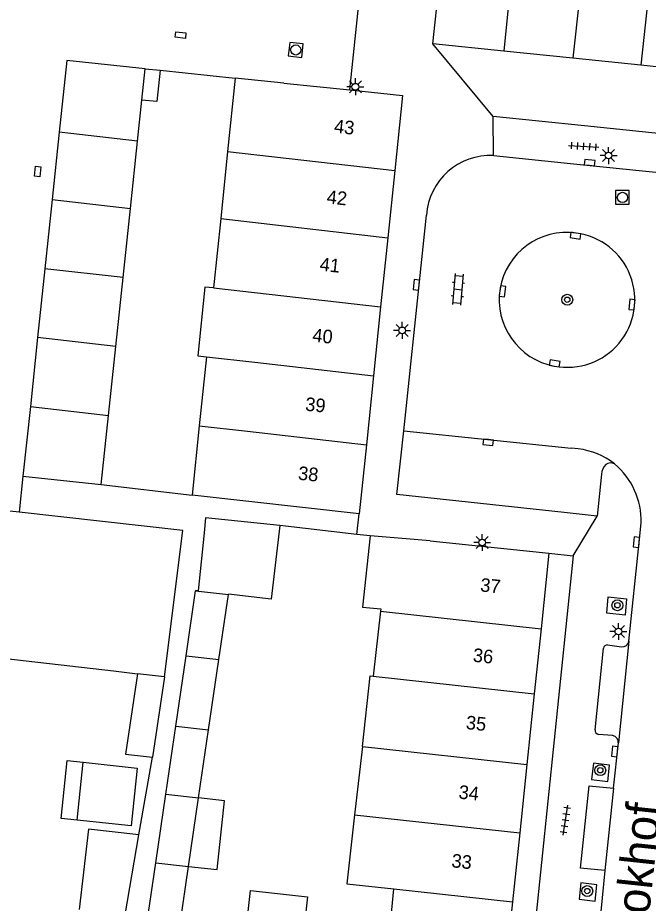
# Model space of a CAD drawing. Extents: x 132998 to 136004, y 396998 to 398512.
# Drawn here: x 133374.9 to 133421.4, y 397396.2 to 397461.5 of the extents above; entities that cross this region are included whole.
import ezdxf

# ---------------------------------------------------------------- set-up
doc = ezdxf.new("R2010")
doc.units = 0
for name, color, linetype in [('gg-afsc-muur', 7, 'Continuous'), ('gg-anno-huisnummerreeks BGT', 7, 'Continuous'), ('gg-anno-openbare ruimte label', 7, 'Continuous'), ('gg-bbg-bijgebouw', 7, 'Continuous'), ('gg-bbg-gedigitaliseerde bebouwing', 7, 'Continuous'), ('gg-bbg-gedigitaliseerde bijgebouw', 7, 'Continuous'), ('gg-bbg-hoofdgebouw', 7, 'Continuous'), ('gg-bbg-luifel en loopbrug', 7, 'Continuous'), ('gg-bbg-tussenscheiding', 7, 'Continuous'), ('gg-knt-verharding', 7, 'Continuous'), ('gg-knt-verharding nz', 7, 'Continuous'), ('gt-grn-weggrens', 7, 'Continuous'), ('gt-symb-boom', 7, 'Continuous'), ('gt-symb-klinker verharding', 7, 'Continuous'), ('gt-symb-kolk', 7, 'Continuous'), ('gt-symb-kolk center center', 7, 'Continuous'), ('gt-symb-lichtmast', 7, 'Continuous'), ('gt-symb-rioolschacht', 7, 'Continuous'), ('gt-symb-tegel verharding', 7, 'Continuous')]:
    doc.layers.add(name, color=color, linetype=linetype)

# ---------------------------------------------------------------- blocks, each defined once
blk = doc.blocks.new('gt0-KOLK')
at = {"layer": 'gt-symb-kolk'}
blk.add_lwpolyline([(0, 0), (0.375, 0), (0.375, 0.4), (-0.375, 0.4), (-0.375, 0), (0, 0)], dxfattribs=at)
blk = doc.blocks.new('gt0-BOOM')
at = {"layer": 'gt-symb-boom'}
for radius in [0.4, 0.2]:
    blk.add_circle((0, 0), radius, dxfattribs=at)
blk = doc.blocks.new('gt0-LMAST')
at = {"layer": 'gt-symb-lichtmast'}
for p, q in [((-0.182, 0.173), (-0.447, 0.438)), ((-0.005, 0.246), (-0.005, 0.621)), ((0.172, 0.173), (0.437, 0.438)), ((-0.255, -0.004), (-0.63, -0.004)), ((-0.182, -0.181), (-0.447, -0.446)), ((-0.005, -0.254), (-0.005, -0.629)), ((0.437, -0.446), (0.172, -0.181)), ((0.245, -0.004), (0.62, -0.004))]:
    blk.add_line(p, q, dxfattribs=at)
blk.add_circle((-0.005, -0.004), 0.25, dxfattribs=at)
blk = doc.blocks.new('gt0-RS')
at = {"layer": 'gt-symb-rioolschacht'}
blk.add_lwpolyline([(-0.5, -0.5), (0.5, -0.5), (0.5, 0.5), (-0.5, 0.5)], close=True, dxfattribs=at)
blk.add_circle((0, 0), 0.375, dxfattribs=at)
blk = doc.blocks.new('gt0-TEG1')
at = {"layer": 'gt-symb-tegel verharding'}
for p, q in [((-1.125, 0), (1.125, 0)), ((-0.9, -0.25), (-0.9, 0.25)), ((-0.45, -0.25), (-0.45, 0.25)), ((0, -0.25), (0, 0.25)), ((0.45, -0.25), (0.45, 0.25)), ((0.9, -0.25), (0.9, 0.25))]:
    blk.add_line(p, q, dxfattribs=at)
blk = doc.blocks.new('gt0-KL1')
at = {"layer": 'gt-symb-klinker verharding'}
for p, q in [((-1.15, 0.3), (1.15, 0.3)), ((-1, -0.3), (-1, 0.3)), ((-0.5, 0.3), (-0.5, 0.45)), ((0, -0.3), (0, 0.3)), ((0.5, 0.3), (0.5, 0.45)), ((1, -0.3), (1, 0.3)), ((-1.15, -0.3), (1.15, -0.3)), ((-0.5, -0.45), (-0.5, -0.3)), ((0.5, -0.45), (0.5, -0.3))]:
    blk.add_line(p, q, dxfattribs=at)
blk = doc.blocks.new('gt0-KOLKCC')
at = {"layer": 'gt-symb-kolk center center'}
blk.add_lwpolyline([(-0.375, 0.2), (0.375, 0.2), (0.375, -0.2), (-0.375, -0.2)], close=True, dxfattribs=at)

msp = doc.modelspace()

# ---------------------------------------------------------------- linework, layer by layer
at = {"layer": 'gg-afsc-muur'}
for p, q in [((133385.39, 397457.606), (133390.936, 397457.03)), ((133381.06, 397427.06), (133387.747, 397426.273)), ((133399.894, 397423.378), (133394.22, 397424.04)), ((133400.867, 397423.265), (133399.894, 397423.378)), ((133383.832, 397401.221), (133384.823, 397406.939))]:
    msp.add_line(p, q, dxfattribs=at)
at = {"layer": 'gg-bbg-bijgebouw'}
for p, q in [((133384.047, 397455.408), (133384.29, 397457.72)), ((133383.728, 397452.384), (133384.047, 397455.408)), ((133377.963, 397453.042), (133377.44, 397448.081)), ((133383.205, 397447.423), (133383.728, 397452.384)), ((133377.44, 397448.081), (133376.902, 397442.971)), ((133382.667, 397442.313), (133383.205, 397447.423)), ((133376.902, 397442.971), (133376.367, 397437.896)), ((133382.132, 397437.239), (133382.667, 397442.313)), ((133376.367, 397437.896), (133375.832, 397432.812)), ((133381.597, 397432.154), (133382.132, 397437.239)), ((133375.832, 397432.812), (133375.29, 397427.67)), ((133381.06, 397427.06), (133381.597, 397432.154)), ((133375.29, 397427.67), (133381.06, 397427.06)), ((133382.809, 397395.317), (133383.832, 397401.221))]:
    msp.add_line(p, q, dxfattribs=at)
for points in [[(133384.29, 397457.72), (133378.52, 397458.33), (133377.963, 397453.042)], [(133394.22, 397424.04), (133388.75, 397424.61), (133388.632, 397423.482)]]:
    msp.add_lwpolyline(points, dxfattribs=at)
at = {"layer": 'gg-bbg-gedigitaliseerde bebouwing'}
for p, q in [((133390.936, 397457.03), (133390.375, 397451.626)), ((133390.375, 397451.626), (133389.86, 397446.664)), ((133389.86, 397446.664), (133389.33, 397441.553)), ((133388.804, 397436.477), (133388.277, 397431.392)), ((133388.277, 397431.392), (133387.747, 397426.273)), ((133400.07, 397424.89), (133387.747, 397426.273)), ((133385.725, 397412.871), (133387.06, 397423.66)), ((133401.649, 397417.711), (133401.108, 397412.912)), ((133381.958, 397413.305), (133383.738, 397413.1)), ((133400.302, 397407.731), (133399.733, 397402.688)), ((133402.105, 397392.148), (133402.634, 397397.237))]:
    msp.add_line(p, q, dxfattribs=at)
for points in [[(133389.33, 397441.553), (133388.694, 397441.619), (133388.168, 397436.543), (133388.804, 397436.477)], [(133359.646, 397426.75), (133358.275, 397417.083), (133361.883, 397416.676), (133361.765, 397415.632), (133381.958, 397413.305)], [(133400.321, 397418.021), (133401.667, 397417.881), (133401.649, 397417.711)], [(133400.302, 397407.731), (133400.888, 397412.936), (133401.108, 397412.912)], [(133399.733, 397402.688), (133399.162, 397397.616), (133402.634, 397397.237)]]:
    msp.add_lwpolyline(points, dxfattribs=at)
at = {"layer": 'gg-bbg-gedigitaliseerde bijgebouw'}
for p, q in [((133387.307, 397414.422), (133388.006, 397419.202)), ((133389.73, 397414.157), (133390.429, 397418.937)), ((133386.549, 397409.235), (133387.307, 397414.422)), ((133388.972, 397408.97), (133389.73, 397414.157)), ((133385.725, 397412.871), (133384.823, 397406.939)), ((133385.814, 397404.21), (133386.549, 397409.235)), ((133388.237, 397403.945), (133388.972, 397408.97)), ((133379.272, 397402.308), (133379.722, 397406.567)), ((133385.075, 397399.156), (133385.814, 397404.21)), ((133387.499, 397398.891), (133388.237, 397403.945)), ((133384.335, 397394.09), (133385.075, 397399.156)), ((133386.758, 397393.825), (133387.499, 397398.891))]:
    msp.add_line(p, q, dxfattribs=at)
for points in [[(133394.22, 397424.04), (133393.58, 397418.593), (133390.433, 397418.962), (133390.429, 397418.937)], [(133388.632, 397423.482), (133388.189, 397419.225), (133388.013, 397419.246), (133388.006, 397419.202)], [(133383.738, 397413.1), (133382.836, 397407.168), (133384.823, 397406.939)], [(133379.722, 397406.567), (133383.709, 397406.146), (133383.26, 397401.888), (133379.272, 397402.308)], [(133383.832, 397401.221), (133380.108, 397401.641), (133379.44, 397395.706)]]:
    msp.add_lwpolyline(points, dxfattribs=at)
at = {"layer": 'gg-bbg-hoofdgebouw'}
for p, q in [((133405.5, 397459.55), (133405.831, 397462.763)), ((133410.722, 397459.014), (133405.5, 397459.55)), ((133415.824, 397458.491), (133410.722, 397459.014)), ((133420.822, 397457.979), (133415.824, 397458.491)), ((133426.116, 397457.436), (133420.822, 397457.979)), ((133394.51, 397456.66), (133390.936, 397457.03)), ((133394.51, 397456.66), (133399.389, 397456.153)), ((133402.697, 397450.221), (133402.182, 397445.259)), ((133402.182, 397445.259), (133401.652, 397440.148)), ((133401.652, 397440.148), (133401.126, 397435.072)), ((133401.126, 397435.072), (133400.599, 397429.987)), ((133400.599, 397429.987), (133400.07, 397424.89)), ((133375.01, 397425.018), (133367.425, 397425.863)), ((133387.06, 397423.66), (133375.01, 397425.018)), ((133400.867, 397423.265), (133400.321, 397418.021)), ((133405.3, 397422.89), (133400.867, 397423.265)), ((133405.3, 397422.89), (133414.05, 397421.98)), ((133414.05, 397421.98), (133413.471, 397416.418)), ((133413.471, 397416.418), (133412.972, 397411.615)), ((133412.972, 397411.615), (133412.429, 397406.405)), ((133412.429, 397406.405), (133411.904, 397401.357)), ((133411.904, 397401.357), (133411.376, 397396.281)), ((133411.376, 397396.281), (133410.847, 397391.192))]:
    msp.add_line(p, q, dxfattribs=at)
msp.add_lwpolyline([(133399.389, 397456.153), (133403.27, 397455.75), (133402.697, 397450.221)], dxfattribs=at)
at = {"layer": 'gg-bbg-luifel en loopbrug'}
msp.add_line((133384.29, 397457.72), (133385.39, 397457.606), dxfattribs=at)
for points in [[(133385.39, 397457.606), (133385.147, 397455.293), (133384.047, 397455.408)], [(133379.272, 397402.308), (133378.103, 397402.432), (133378.553, 397406.69), (133379.722, 397406.567)], [(133387.499, 397398.891), (133389.597, 397398.662), (133390.153, 397403.735), (133388.237, 397403.945)], [(133391.689, 397393.77), (133392.055, 397397.116), (133396.25, 397396.658), (133395.884, 397393.311), (133391.689, 397393.77)]]:
    msp.add_lwpolyline(points, dxfattribs=at)
at = {"layer": 'gg-bbg-tussenscheiding'}
for p, q in [((133411.916, 397470.591), (133410.722, 397459.014)), ((133416.84, 397468.075), (133415.824, 397458.491)), ((133421.873, 397467.565), (133420.822, 397457.979)), ((133383.728, 397452.384), (133377.963, 397453.042)), ((133390.375, 397451.626), (133402.697, 397450.221)), ((133377.44, 397448.081), (133383.205, 397447.423)), ((133389.86, 397446.664), (133402.182, 397445.259)), ((133382.667, 397442.313), (133376.902, 397442.971)), ((133389.33, 397441.553), (133401.652, 397440.148)), ((133382.132, 397437.239), (133376.367, 397437.896)), ((133375.832, 397432.812), (133381.597, 397432.154)), ((133388.006, 397419.202), (133390.429, 397418.937)), ((133401.649, 397417.711), (133413.471, 397416.418)), ((133387.307, 397414.422), (133389.73, 397414.157)), ((133385.725, 397412.871), (133383.738, 397413.1)), ((133401.108, 397412.912), (133412.972, 397411.615)), ((133386.549, 397409.235), (133388.972, 397408.97)), ((133400.302, 397407.731), (133412.429, 397406.405)), ((133385.814, 397404.21), (133388.237, 397403.945)), ((133399.733, 397402.688), (133411.904, 397401.357)), ((133385.075, 397399.156), (133387.499, 397398.891)), ((133402.634, 397397.237), (133411.376, 397396.281))]:
    msp.add_line(p, q, dxfattribs=at)
for points in [[(133388.804, 397436.477), (133392.375, 397436.07), (133401.126, 397435.072)], [(133388.277, 397431.392), (133391.848, 397430.985), (133400.599, 397429.987)]]:
    msp.add_lwpolyline(points, dxfattribs=at)
at = {"layer": 'gg-knt-verharding'}
for p, q in [((133399.389, 397456.153), (133400.142, 397463.35)), ((133409.94, 397454.2), (133405.5, 397459.55)), ((133416.669, 397453.504), (133409.94, 397454.2)), ((133409.98, 397451.32), (133416.355, 397450.666)), ((133416.355, 397450.666), (133425.201, 397449.759)), ((133403.37, 397431.01), (133405.019, 397446.922)), ((133375.29, 397427.67), (133375.01, 397425.018)), ((133417.932, 397427.818), (133417.601, 397424.726)), ((133417.601, 397424.726), (133415.18, 397424.986)), ((133420.705, 397422.783), (133420.855, 397424.227)), ((133419.954, 397415.513), (133420.705, 397422.783)), ((133415.85, 397421.79), (133412.012, 397384.889)), ((133414.05, 397421.98), (133415.85, 397421.79)), ((133418.38, 397415.236), (133419.41, 397415.084)), ((133417.453, 397408.96), (133418.072, 397414.974)), ((133418.748, 397408.535), (133417.717, 397408.629)), ((133418.822, 397404.671), (133419.169, 397407.994)), ((133418.186, 397398.578), (133417.872, 397395.569))]:
    msp.add_line(p, q, dxfattribs=at)
for points in [[(133431.34, 397456.9), (133425.89, 397452.55), (133416.669, 397453.504)], [(133415.18, 397424.986), (133402.85, 397426.308), (133403.37, 397431.01)], [(133418.314, 397417.579), (133418.425, 397418.78), (133419.778, 397418.626), (133419.666, 397417.425), (133418.314, 397417.579)], [(133417.185, 397405.293), (133418.393, 397405.16), (133418.517, 397406.364), (133417.336, 397406.496), (133417.185, 397405.293)], [(133418.186, 397398.578), (133416.391, 397398.762), (133417.01, 397404.829), (133418.822, 397404.671)], [(133416.279, 397396.473), (133417.464, 397396.338), (133417.584, 397397.538), (133416.4, 397397.673), (133416.279, 397396.473)]]:
    msp.add_lwpolyline(points, dxfattribs=at)
for centre, radius, start, end in [((133409.747, 397446.586), 4.74, 87.18112, 175.9338), ((133415.355, 397440.68), 4.971, 81.69876, 259.68174), ((133415.412, 397440.671), 4.972, 259.01607, 82.36442), ((133418.893, 397427.809), 0.961, 132.06448, 179.45296), ((133418.598, 397428.144), 0.514, 56.09508, 132.7161), ((133415.399, 397424.371), 5.458, 358.48465, 50.30384), ((133418.371, 397414.934), 0.302, 88.30369, 172.46857), ((133419.461, 397415.578), 0.497, 264.06524, 352.45359), ((133417.775, 397408.946), 0.323, 177.55996, 259.59058), ((133418.673, 397408.043), 0.498, 354.39285, 81.38644)]:
    msp.add_arc(centre, radius, start, end, dxfattribs=at)
at = {"layer": 'gg-knt-verharding nz'}
for p, q in [((133403.37, 397431.01), (133415.685, 397429.734)), ((133416.21, 397429.68), (133415.685, 397429.734)), ((133419.954, 397415.513), (133419.169, 397407.994)), ((133418.822, 397404.671), (133418.186, 397398.578))]:
    msp.add_line(p, q, dxfattribs=at)
msp.add_arc((133415.642, 397424.53), 5.181, 51.25436, 83.70986, dxfattribs=at)
at = {"layer": 'gt-grn-weggrens'}
for p, q in [((133409.98, 397451.32), (133409.94, 397454.2)), ((133399.894, 397423.378), (133400.07, 397424.89)), ((133415.85, 397421.79), (133417.601, 397424.726))]:
    msp.add_line(p, q, dxfattribs=at)

# ---------------------------------------------------------------- block references
at = {"layer": 'gt-symb-boom'}
for p in [(133415.405, 397440.683), (133419.102, 397418.151), (133417.837, 397405.984), (133416.879, 397397.072)]:
    msp.add_blockref('gt0-BOOM', p, dxfattribs=at)
at = {"layer": 'gt-symb-klinker verharding', "rotation": -94.93498592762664}
msp.add_blockref('gt0-KL1', (133407.347, 397441.449), dxfattribs=at)
at = {"layer": 'gt-symb-kolk'}
for p, rotation in [((133417.036, 397450.596), -5.796100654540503), ((133416.045, 397445.603), 170.6224208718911), ((133404.481, 397441.755), 83.74206608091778), ((133410.427, 397441.328), -97.35237935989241), ((133420.372, 397440.306), 84.7225939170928), ((133414.443, 397435.794), -10.074332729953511), ((133409.601, 397430.365), 173.79902900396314), ((133420.705, 397422.783), 84.60853660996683), ((133419.098, 397407.346), 84.08992967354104)]:
    msp.add_blockref('gt0-KOLK', p, dxfattribs=dict(at, rotation=rotation))
at = {"layer": 'gt-symb-kolk center center'}
for p, rotation in [((133386.91, 397460.197), -6.14399576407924), ((133376.372, 397450.139), 83.96999119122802)]:
    msp.add_blockref('gt0-KOLKCC', p, dxfattribs=dict(at, rotation=rotation))
at = {"layer": 'gt-symb-lichtmast'}
for p in [(133399.793, 397456.393), (133418.451, 397451.322), (133403.24, 397438.425), (133409.137, 397422.783), (133419.181, 397416.22)]:
    msp.add_blockref('gt0-LMAST', p, dxfattribs=at)
at = {"layer": 'gt-symb-rioolschacht', "rotation": 173.856004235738}
msp.add_blockref('gt0-RS', (133395.392, 397459.106), dxfattribs=at)
at = {"layer": 'gt-symb-rioolschacht'}
msp.add_blockref('gt0-RS', (133419.47, 397448.229), dxfattribs=at)
at = {"layer": 'gt-symb-tegel verharding'}
for p, rotation in [((133416.62, 397451.997), -3.440494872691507), ((133415.27, 397402.297), 81.54573827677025)]:
    msp.add_blockref('gt0-TEG1', p, dxfattribs=dict(at, rotation=rotation))

# ---------------------------------------------------------------- texts
at = {"layer": 'gg-anno-huisnummerreeks BGT'}
for s, rotation, p in [('43', 354.1, (133398.183, 397453)), ('42', 354.1, (133397.642, 397447.787)), ('41', 354.1, (133397.127, 397442.824)), ('40', 354.1, (133396.584, 397437.588)), ('39', 354.1, (133396.058, 397432.508)), ('38', 354.1, (133395.53, 397427.417)), ('37', 354, (133408.955, 397419.175)), ('36', 354.1, (133408.417, 397413.995)), ('35', 354, (133407.899, 397409.027)), ('34', 354.1, (133407.366, 397403.896)), ('33', 354.1, (133406.839, 397398.834))]:
    msp.add_text(s, height=1, rotation=rotation, dxfattribs=at).set_placement(p)
at = {"layer": 'gg-anno-openbare ruimte label'}
msp.add_text('Dudokhof', height=2.5, rotation=83.9, dxfattribs=at).set_placement((133420.785, 397389.198))

doc.saveas('drawing.dxf')
